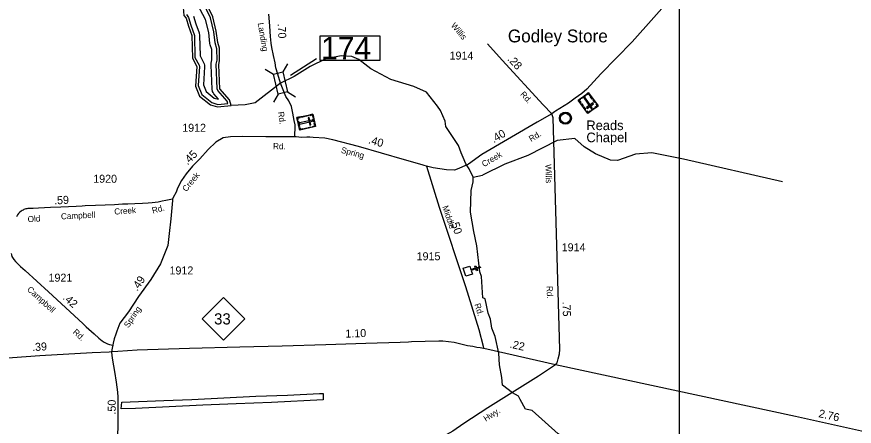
# Model space of a CAD drawing. Extents: x 2532689 to 2764727, y 536648 to 732970.
# Drawn here: x 2664029 to 2677109, y 570801 to 577202 of the extents above; entities that cross this region are included whole.
import ezdxf

# ---------------------------------------------------------------- set-up
doc = ezdxf.new("R2010")
doc.units = 0
for name, color, linetype in [('Exist Aviation Private Perimeter Unpaved', 7, 'Continuous'), ('Exist Civil Demographics Community CELL', 7, 'Continuous'), ('Exist Civil Demographics Community Label', 7, 'Continuous'), ('Exist Cultural Cemetery CELL', 7, 'Continuous'), ('Exist Cultural Church CELL', 7, 'Continuous'), ('Exist Cultural Church Label', 7, 'Continuous'), ('Exist Hydrographic Buffer Line', 7, 'Continuous'), ('Exist Hydrographic Creek Double Shore', 7, 'Continuous'), ('Exist Hydrographic Creek Single Shore', 7, 'Continuous'), ('Exist Road Primary NC Attributed', 7, 'Continuous'), ('Exist Road Primary NC Mileage Hundredths English Label', 7, 'Continuous'), ('Exist Road Primary NC Shield CELL', 7, 'Continuous'), ('Exist Road Primary NC Shield Number Label', 7, 'Continuous'), ('Exist Road Secondary Mileage Hundredths English Label', 7, 'Continuous'), ('Exist Road Secondary Structure Standard Bridge CELL', 7, 'Continuous'), ('Exist Road Secondary Structure Standard Bridge Number Label', 7, 'Continuous'), ('Exist Road Secondary Type 41 Attributed', 7, 'Continuous'), ('Exist Road Secondary Type 51 Attributed', 7, 'Continuous'), ('Exist Road Secondary Type 51 Label', 7, 'Continuous'), ('Exist Road Secondary Type 51 Number Label', 7, 'Continuous'), ('Map Preparation Inset Cut Line', 7, 'Continuous')]:
    doc.layers.add(name, color=color, linetype=linetype)

msp = doc.modelspace()

# ---------------------------------------------------------------- linework, layer by layer
at = {"layer": 'Exist Aviation Private Perimeter Unpaved'}
msp.add_lwpolyline([(2668815, 571316), (2668814, 571213), (2668009, 571171), (2667454, 571154), (2666933, 571129), (2666411, 571104), (2665886, 571081), (2665661, 571076), (2665670, 571177), (2666328, 571206), (2666766, 571220), (2667261, 571245), (2667764, 571270), (2668258, 571289), (2668756, 571311)], close=True, dxfattribs=at)
at = {"layer": 'Exist Civil Demographics Community CELL'}
msp.add_lwpolyline([(2672675, 575603), (2672674, 575598), (2672672, 575591), (2672669, 575584), (2672667, 575578), (2672663, 575573), (2672659, 575568), (2672656, 575563), (2672651, 575559), (2672645, 575554), (2672640, 575550), (2672635, 575547), (2672630, 575545), (2672625, 575543), (2672619, 575541), (2672615, 575540), (2672610, 575539), (2672606, 575538), (2672599, 575538), (2672595, 575538), (2672589, 575538), (2672584, 575539), (2672579, 575540), (2672574, 575541), (2672569, 575543), (2672563, 575546), (2672556, 575550), (2672551, 575553), (2672546, 575557), (2672543, 575561), (2672539, 575565), (2672535, 575570), (2672532, 575574), (2672529, 575579), (2672526, 575584), (2672524, 575589), (2672522, 575594), (2672521, 575599), (2672520, 575605), (2672519, 575610), (2672519, 575616), (2672519, 575622), (2672520, 575627), (2672521, 575633), (2672523, 575639), (2672524, 575645), (2672527, 575650), (2672530, 575656), (2672533, 575661), (2672537, 575666), (2672541, 575671), (2672546, 575675), (2672551, 575680), (2672556, 575683), (2672560, 575686), (2672567, 575689), (2672574, 575691), (2672580, 575693), (2672587, 575694), (2672591, 575695), (2672596, 575695), (2672602, 575695), (2672606, 575695), (2672611, 575694), (2672617, 575693), (2672622, 575691), (2672627, 575689), (2672632, 575687), (2672636, 575685), (2672642, 575681), (2672648, 575677), (2672653, 575672), (2672657, 575667), (2672661, 575663), (2672664, 575659), (2672668, 575652), (2672669, 575649), (2672671, 575645), (2672674, 575636), (2672675, 575629), (2672676, 575624), (2672676, 575618), (2672676, 575613), (2672676, 575607)], close=True, dxfattribs=at)
for radius in [94.3, 76.7]:
    msp.add_circle((2672598, 575616), radius, dxfattribs=at)
at = {"layer": 'Exist Cultural Cemetery CELL'}
for points in [[(2673108, 575807), (2672946, 575691), (2672798, 575898), (2672960, 576014)], [(2672825, 575918), (2672832, 575908), (2672814, 575896), (2672837, 575863), (2672828, 575856), (2672798, 575898)], [(2672920, 575971), (2672851, 575922), (2672844, 575931), (2672913, 575981)], [(2673002, 575767), (2673017, 575778), (2672900, 575943), (2672884, 575932)], [(2672933, 575995), (2672940, 575986), (2672958, 575998), (2672981, 575965), (2672990, 575972), (2672960, 576014)], [(2673001, 575957), (2673026, 575922), (2673017, 575915), (2672991, 575951)], [(2672849, 575846), (2672874, 575811), (2672865, 575804), (2672840, 575840)], [(2672887, 575793), (2672913, 575757), (2672903, 575751), (2672878, 575786)], [(2673035, 575839), (2673024, 575854), (2672929, 575785), (2672939, 575770)], [(2673040, 575902), (2673065, 575867), (2673056, 575861), (2673030, 575896)], [(2673083, 575842), (2673074, 575836), (2673092, 575809), (2673059, 575786), (2673066, 575777), (2673108, 575807)], [(2668654, 575680), (2668697, 575486), (2668449, 575430), (2668405, 575625)], [(2668539, 575655), (2668581, 575664), (2668584, 575653), (2668541, 575644)], [(2668611, 575671), (2668614, 575660), (2668645, 575667), (2668654, 575627), (2668665, 575630), (2668654, 575680)], [(2672921, 575726), (2672930, 575733), (2672949, 575707), (2672982, 575730), (2672988, 575721), (2672946, 575691)], [(2673048, 575764), (2673005, 575734), (2672999, 575743), (2673041, 575773)], [(2668412, 575592), (2668424, 575595), (2668419, 575616), (2668458, 575625), (2668456, 575636), (2668405, 575625)], [(2668429, 575571), (2668447, 575488), (2668436, 575486), (2668418, 575569)], [(2668649, 575568), (2668645, 575586), (2668447, 575541), (2668451, 575523)], [(2668473, 575640), (2668516, 575650), (2668518, 575638), (2668476, 575629)], [(2668596, 575626), (2668578, 575622), (2668604, 575507), (2668622, 575511)], [(2668655, 575477), (2668652, 575488), (2668684, 575495), (2668675, 575534), (2668686, 575537), (2668697, 575486)], [(2668670, 575608), (2668681, 575558), (2668670, 575555), (2668659, 575606)], [(2668441, 575463), (2668453, 575465), (2668457, 575444), (2668497, 575453), (2668499, 575442), (2668449, 575430)], [(2668517, 575457), (2668559, 575467), (2668561, 575456), (2668519, 575446)], [(2668581, 575472), (2668623, 575481), (2668626, 575470), (2668584, 575461)]]:
    msp.add_lwpolyline(points, close=True, dxfattribs=at)
at = {"layer": 'Exist Cultural Church CELL'}
msp.add_lwpolyline([(2671104, 573305), (2671122, 573251), (2671194, 573275), (2671184, 573305), (2671199, 573310), (2671209, 573280), (2671267, 573299), (2671272, 573284), (2671214, 573265), (2671225, 573234), (2671209, 573229), (2671199, 573260), (2671127, 573236), (2671145, 573181), (2671044, 573148), (2671003, 573272)], close=True, dxfattribs=at)
at = {"layer": 'Exist Hydrographic Buffer Line'}
for points in [[(2666679, 577237), (2666713, 577191), (2666749, 577069), (2666804, 576908), (2666811, 576567), (2666877, 576443), (2666882, 576422), (2666863, 576125), (2666918, 575985), (2667074, 575859), (2667167, 575831), (2667328, 575848), (2667317, 575883), (2667168, 576049), (2667159, 576073), (2667144, 576460), (2667158, 576522), (2667154, 576702), (2667127, 576794), (2667106, 576968), (2667053, 577186), (2666929, 577447)], [(2666790, 577213), (2666825, 577093), (2666877, 576948), (2666884, 576910), (2666891, 576588), (2666954, 576466), (2666960, 576445), (2666961, 576417), (2666944, 576138), (2666985, 576034), (2667111, 575931), (2667182, 575913), (2667107, 575998), (2667095, 576015), (2667086, 576034), (2667079, 576070), (2667063, 576447), (2667066, 576478), (2667077, 576530), (2667074, 576689), (2667052, 576765), (2667047, 576785), (2667027, 576954), (2666977, 577159), (2666818, 577464)]]:
    msp.add_lwpolyline(points, dxfattribs=at)
at = {"layer": 'Exist Hydrographic Creek Double Shore'}
for points in [[(2667380, 575813), (2667353, 575904), (2667199, 576075), (2667183, 576452), (2667198, 576518), (2667194, 576708), (2667167, 576799), (2667146, 576975), (2667091, 577200), (2666969, 577454), (2666941, 577604), (2666944, 577821), (2667073, 578030), (2667176, 578277)], [(2666139, 577660), (2666391, 577575), (2666543, 577486), (2666630, 577345), (2666641, 577221), (2666675, 577180), (2666711, 577056), (2666764, 576907), (2666772, 576556), (2666842, 576425), (2666823, 576119), (2666885, 575960), (2667055, 575823), (2667164, 575791), (2667380, 575813)]]:
    msp.add_lwpolyline(points, dxfattribs=at)
at = {"layer": 'Exist Hydrographic Creek Single Shore'}
msp.add_line((2671156, 574695), (2671302, 574724), dxfattribs=at)
for points in [[(2669560, 576387), (2669373, 576534), (2669264, 576578), (2669097, 576591), (2668856, 576545), (2668609, 576424), (2668362, 576269), (2668146, 576165), (2667754, 575854), (2667597, 575825), (2667380, 575813)], [(2671156, 574695), (2671095, 574827), (2671043, 574903), (2670999, 575000), (2670972, 575075), (2670928, 575191), (2670730, 575485), (2670720, 575570), (2670649, 575735), (2670598, 575802), (2670426, 576021), (2670233, 576109), (2669872, 576219), (2669560, 576387)], [(2675986, 574623), (2674444, 574978), (2673950, 575077), (2673692, 575053), (2673411, 574956), (2673303, 574962), (2673067, 575057), (2672889, 575168), (2672745, 575297), (2672470, 575266), (2672009, 575031), (2671654, 574899), (2671302, 574724)], [(2671346, 572794), (2671306, 572806), (2671290, 573140), (2671263, 573215), (2671213, 573623), (2671166, 573845), (2671118, 574145), (2671127, 574487), (2671157, 574622), (2671156, 574695)], [(2671618, 571446), (2671606, 571564), (2671569, 571763), (2671556, 571946), (2671500, 572203), (2671447, 572336), (2671427, 572476), (2671391, 572567), (2671346, 572794)], [(2675359, 569709), (2672904, 570244), (2672811, 570306), (2672732, 570496), (2672486, 570683), (2672077, 571048), (2671976, 571070), (2671889, 571222), (2671864, 571272), (2671770, 571324), (2671618, 571446)]]:
    msp.add_lwpolyline(points, dxfattribs=at)
at = {"layer": 'Exist Road Primary NC Attributed'}
for points in [[(2671317, 572016), (2671266, 572026), (2671212, 572034), (2671150, 572046), (2671067, 572058), (2670860, 572108), (2670682, 572130), (2670620, 572132), (2670192, 572119), (2670146, 572114), (2670016, 572111), (2669482, 572093), (2668855, 572075), (2668173, 572052), (2667513, 572038), (2666725, 572016), (2665910, 571990), (2665606, 571969), (2665507, 571964)], [(2672441, 571761), (2671369, 572004), (2671317, 572016)], [(2665507, 571964), (2665470, 571962), (2665208, 571951), (2664387, 571901), (2663602, 571847), (2663498, 571850)], [(2686774, 569719), (2686164, 569707), (2685240, 569654), (2684980, 569658), (2683500, 569588), (2683370, 569573), (2682705, 569548), (2682494, 569565), (2682325, 569595), (2681380, 569819), (2681050, 569887), (2680654, 569966), (2679048, 570319), (2676193, 570956), (2672441, 571761)]]:
    msp.add_lwpolyline(points, dxfattribs=at)
at = {"layer": 'Exist Road Primary NC Shield CELL'}
msp.add_lwpolyline([(2666924, 572481), (2667257, 572814), (2667590, 572481), (2667257, 572148)], close=True, dxfattribs=at)
at = {"layer": 'Exist Road Secondary Structure Standard Bridge CELL'}
for p, q in [((2668260, 576467), (2668183, 576341)), ((2667911, 576383), (2668037, 576306)), ((2668114, 575993), (2668037, 575868)), ((2668257, 576028), (2668383, 575951))]:
    msp.add_line(p, q, dxfattribs=at)
msp.add_lwpolyline([(2668183, 576341), (2668258, 576028), (2668112, 575993), (2668037, 576306)], close=True, dxfattribs=at)
at = {"layer": 'Exist Road Secondary Structure Standard Bridge Number Label'}
msp.add_line((2668307, 576286), (2668710, 576548), dxfattribs=at)
msp.add_lwpolyline([(2668769, 576901), (2669698, 576901), (2669698, 576517), (2668769, 576517)], close=True, dxfattribs=at)
at = {"layer": 'Exist Road Secondary Type 41 Attributed'}
msp.add_lwpolyline([(2672385, 575684), (2672251, 575827), (2671609, 576521), (2671380, 576779)], dxfattribs=at)
at = {"layer": 'Exist Road Secondary Type 51 Attributed'}
for points in [[(2674319, 577576), (2673638, 576811), (2673153, 576309), (2672930, 576070), (2672856, 576004), (2672751, 575929), (2672647, 575853), (2672444, 575727), (2672427, 575716), (2672385, 575684)], [(2668146, 576165), (2668106, 576302), (2668077, 576403), (2668064, 576481), (2668037, 576596), (2668015, 576719), (2668004, 576788), (2667992, 576894), (2667985, 576973), (2667980, 577059), (2667968, 577242)], [(2668371, 575325), (2668370, 575351), (2668373, 575387), (2668376, 575435), (2668376, 575469), (2668377, 575512), (2668361, 575581), (2668343, 575697), (2668320, 575798), (2668280, 575889), (2668229, 575954), (2668146, 576165)], [(2672385, 575684), (2672158, 575552), (2671295, 575048), (2671083, 574899), (2670936, 574828), (2670865, 574806), (2670743, 574810), (2670530, 574839), (2670427, 574867)], [(2672441, 571761), (2672467, 571795), (2672485, 571857), (2672504, 571931), (2672511, 572001), (2672440, 574532), (2672408, 575624), (2672385, 575684)], [(2668371, 575325), (2668350, 575326), (2667917, 575327), (2667552, 575331), (2667368, 575325), (2667255, 575307), (2667136, 575242), (2667021, 575127), (2666888, 574979), (2666773, 574864), (2666675, 574746), (2666603, 574642), (2666542, 574521), (2666519, 574460), (2666474, 574374), (2666462, 574351)], [(2670427, 574867), (2670391, 574876), (2670363, 574885), (2670087, 574967), (2669368, 575173), (2668966, 575279), (2668839, 575304), (2668657, 575312), (2668605, 575317), (2668561, 575318), (2668477, 575314), (2668391, 575323), (2668371, 575325)], [(2670427, 574867), (2670626, 574223), (2671035, 572984), (2671248, 572312), (2671315, 572054), (2671317, 572016)], [(2666462, 574351), (2666359, 574331), (2666298, 574319), (2666238, 574305), (2666143, 574293), (2666079, 574288), (2665992, 574282), (2665872, 574278), (2665765, 574272), (2665683, 574270), (2665554, 574264), (2665408, 574258), (2665258, 574252), (2665100, 574244), (2665050, 574240), (2664959, 574236), (2664715, 574224), (2664555, 574218), (2664368, 574210), (2664286, 574206), (2664229, 574204), (2664201, 574203), (2664184, 574200), (2664169, 574197), (2664153, 574193), (2664140, 574188), (2664127, 574181), (2664112, 574173), (2664098, 574164), (2664079, 574147), (2664058, 574125), (2664042, 574105), (2664034, 574093), (2664026, 574072)], [(2666462, 574351), (2666460, 574330), (2666434, 574042), (2666408, 573812), (2666390, 573629), (2666276, 573339), (2666121, 573097), (2665933, 572827), (2665775, 572589), (2665640, 572411), (2665593, 572287), (2665575, 572239), (2665552, 572166), (2665536, 572102), (2665529, 572068)], [(2663942, 573500), (2663946, 573478), (2663953, 573456), (2663962, 573438), (2663983, 573408), (2664012, 573374), (2664090, 573299), (2664158, 573234), (2664527, 572904), (2665061, 572406), (2665113, 572357), (2665238, 572245), (2665313, 572176), (2665363, 572137), (2665393, 572118), (2665416, 572106), (2665447, 572091), (2665478, 572079), (2665529, 572068)], [(2665529, 572068), (2665521, 572023), (2665507, 571964)], [(2665507, 571964), (2665514, 571907), (2665524, 571834), (2665555, 571657), (2665581, 571491), (2665603, 571334), (2665608, 571254), (2665610, 570852), (2665593, 570159), (2665585, 570009), (2665565, 569901), (2665468, 569449), (2665424, 569291)], [(2672441, 571761), (2672176, 571584), (2671385, 571089), (2671012, 570846), (2670841, 570727), (2670680, 570637), (2670079, 570246), (2669519, 569919), (2669111, 569674), (2669025, 569618), (2668923, 569546), (2668775, 569441), (2668706, 569398)]]:
    msp.add_lwpolyline(points, dxfattribs=at)
at = {"layer": 'Map Preparation Inset Cut Line'}
msp.add_lwpolyline([(2674379, 597817), (2625636, 597817), (2625636, 554972), (2674379, 554972)], close=True, dxfattribs=at)

# ---------------------------------------------------------------- texts
at = {"layer": 'Exist Civil Demographics Community Label'}
msp.add_text('Godley Store', height=200, dxfattribs=at).set_placement((2671699, 576801))
at = {"layer": 'Exist Cultural Church Label'}
for s, p in [('Reads', (2672926, 575430)), ('Chapel', (2672926, 575241))]:
    msp.add_text(s, height=150, dxfattribs=at).set_placement(p)
at = {"layer": 'Exist Road Primary NC Mileage Hundredths English Label'}
for s, rotation, p in [('1.10', 1.9546, (2669163, 572186)), ('.22', 347.1382, (2671720, 572032)), ('.39', 3.5011, (2664272, 571975)), ('2.76', 347.3314, (2676545, 570946))]:
    msp.add_text(s, height=125, rotation=rotation, dxfattribs=at).set_placement(p)
at = {"layer": 'Exist Road Primary NC Shield Number Label'}
msp.add_text('33', height=175, dxfattribs=at).set_placement((2667111, 572392))
at = {"layer": 'Exist Road Secondary Mileage Hundredths English Label'}
for s, rotation, p in [('.70', 273.0799, (2668103, 577092)), ('.28', 312.7659, (2671684, 576532)), ('.40', 30.948, (2671479, 575223)), ('.40', 344.0059, (2669512, 575225)), ('.45', 44.7795, (2666697, 574877)), ('.59', 2.8912, (2664615, 574268)), ('.50', 288.2738, (2670799, 574011)), ('.49', 55.167, (2665911, 572905)), ('.42', 317.8014, (2664738, 572797)), ('.75', 271.6145, (2672553, 572747)), ('.50', 89.7414, (2665574, 570984))]:
    msp.add_text(s, height=125, rotation=rotation, dxfattribs=at).set_placement(p)
at = {"layer": 'Exist Road Secondary Structure Standard Bridge Number Label'}
msp.add_text('174', height=350, dxfattribs=at).set_placement((2668782, 576537))
at = {"layer": 'Exist Road Secondary Type 51 Label'}
for s, rotation, p in [('Landing', 279.7544, (2667791, 577100)), ('Willis', 310.229, (2670803, 577060)), ('Rd.', 311.8139, (2671885, 575984)), ('Rd.', 279.0776, (2668106, 575711)), ('Rd.', 30.948, (2672062, 575243)), ('Rd.', 359.4221, (2668032, 575131)), ('Spring', 345.3371, (2669087, 575077)), ('Creek', 30.948, (2671327, 574848)), ('Willis', 271.6382, (2672285, 574895)), ('Creek', 50.4329, (2666677, 574459)), ('Creek', 4.4357, (2665556, 574108)), ('Rd.', 14.7386, (2666154, 574125)), ('Middle', 288.2738, (2670674, 574233)), ('Old', 3.9495, (2664203, 573989)), ('Campbell', 2.8912, (2664722, 574034)), ('Campbell', 317.8014, (2664182, 572928)), ('Rd.', 271.9537, (2672303, 572992)), ('Spring', 56.2836, (2665774, 572332)), ('Rd.', 287.5981, (2671175, 572706)), ('Rd.', 318.1068, (2664896, 572261)), ('Hwy.', 32.6467, (2671356, 570870))]:
    msp.add_text(s, height=95, rotation=rotation, dxfattribs=at).set_placement(p)
at = {"layer": 'Exist Road Secondary Type 51 Number Label'}
for s, p in [('1914', (2670789, 576532)), ('1912', (2666613, 575404)), ('1920', (2665223, 574607)), ('1914', (2672540, 573536)), ('1915', (2670274, 573396)), ('1912', (2666415, 573174)), ('1921', (2664525, 573061))]:
    msp.add_text(s, height=125, dxfattribs=at).set_placement(p)

doc.saveas('drawing.dxf')
